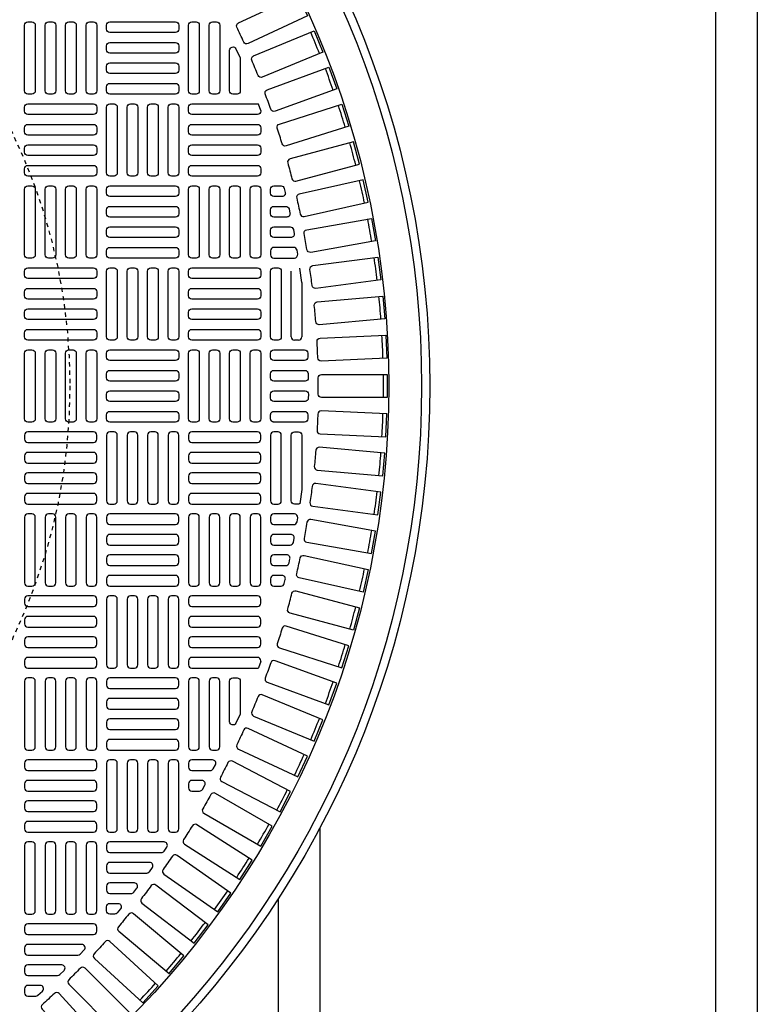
# Model space of a CAD drawing. Extents: x -169 to 2224, y 0 to 2796.
# Tile 469 of 530: x 1542 to 1560, y 1464 to 1488. Entities that reach past the tile are written whole.
import ezdxf

# ---------------------------------------------------------------- set-up
doc = ezdxf.new("R2010")
doc.units = 0
doc.header["$MEASUREMENT"] = 0
doc.linetypes.add('HIDDEN2', pattern=[0.28125, 0.1875, -0.09375])
doc.layers.get('DEFPOINTS').update_dxf_attribs({"linetype": 'CONTINUOUS'})
for name, color, linetype in [('TANK-MANHOLE-COVER-40', 2, 'CONTINUOUS'), ('TANK-MANHOLE-COVER-HATCH-40', 252, 'CONTINUOUS'), ('TANK-UST-RIB', 7, 'CONTINUOUS')]:
    doc.layers.add(name, color=color, linetype=linetype)

msp = doc.modelspace()

# ---------------------------------------------------------------- linework, layer by layer
at = {"layer": 'DEFPOINTS', "color": 8, "linetype": 'HIDDEN2', "ltscale": 0.125}
msp.add_circle((1529.52157, 1479.01916), 14, dxfattribs=at)
msp.add_circle((1529.52157, 1479.01916), 14, dxfattribs=at)
at = {"layer": 'TANK-MANHOLE-COVER-40', "color": 4, "linetype": 'Continuous'}
msp.add_circle((1529.52234, 1479.01916), 22.63902, dxfattribs=at)
at = {"layer": 'TANK-MANHOLE-COVER-40', "color": 1, "linetype": 'Continuous'}
msp.add_circle((1529.52234, 1479.01916), 22.44094, dxfattribs=at)
at = {"layer": 'TANK-MANHOLE-COVER-40', "color": 2, "linetype": 'Continuous'}
msp.add_circle((1529.52234, 1479.01916), 21.65354, dxfattribs=at)
at = {"layer": 'TANK-MANHOLE-COVER-HATCH-40', "linetype": 'Continuous'}
for p, q in [((1548.10502, 1485.63251), (1548.04916, 1485.78741)), ((1549.08927, 1481.50665), (1549.04302, 1481.84679)), ((1548.10502, 1472.40581), (1548.04916, 1472.2509))]:
    msp.add_line(p, q, dxfattribs=at)
for points in [[(1547.69481, 1487.27677, 0.00491171), (1547.52907, 1487.63219, -0.41709369), (1547.56683, 1487.73752), (1548.99496, 1488.40347), (1549.2279, 1487.90393), (1547.79977, 1487.23798, -0.41709369), (1547.69481, 1487.27677)], [(1548.0377, 1486.47624, 0.00491171), (1547.88763, 1486.83854, -0.41709369), (1547.92994, 1486.94214), (1549.38577, 1487.54516), (1549.59669, 1487.03593), (1548.14087, 1486.43291, -0.41709369), (1548.0377, 1486.47624)], [(1547.61289, 1486.87946), (1547.61289, 1486.10577), (1547.61289, 1486.10577, -0.41421356), (1547.53415, 1486.02703), (1547.43572, 1486.02703), (1547.43572, 1486.02703, -0.41421356), (1547.35698, 1486.10577), (1547.35698, 1487.07957, -0.80700564), (1547.50744, 1487.11208), (1547.60587, 1486.89495, -0.10680341), (1547.61289, 1486.86244)], [(1548.34535, 1485.66152, 0.00491171), (1548.21123, 1486.03002, -0.41709369), (1548.25802, 1486.13167), (1549.73876, 1486.67061), (1549.92727, 1486.15267), (1548.44654, 1485.61373, -0.41709369), (1548.34535, 1485.66152)], [(1548.10502, 1485.63251), (1548.10502, 1485.61365, -0.41421356), (1548.02628, 1485.53491), (1546.45147, 1485.53491, -0.41421356), (1546.37273, 1485.61365), (1546.37273, 1485.71207, -0.41421356), (1546.45147, 1485.79081), (1548.02628, 1485.79081, -0.07385003), (1548.04916, 1485.78741, -0.07385003)], [(1548.61717, 1484.83414, 0.00491171), (1548.49925, 1485.20815, -0.41709369), (1548.55043, 1485.30766), (1550.05327, 1485.7815), (1550.21901, 1485.25583), (1548.71617, 1484.78199, -0.41709369), (1548.61717, 1484.83414)], [(1548.85264, 1483.99571, 0.41709369), (1548.94928, 1483.93928), (1550.47135, 1484.34712), (1550.3287, 1484.87952), (1548.80662, 1484.47168, 0.41709369), (1548.75115, 1484.3745, -0.00491171), (1548.85264, 1483.99571)], [(1549.05132, 1483.14779, 0.41709369), (1549.1454, 1483.08721), (1550.68382, 1483.42826), (1550.56452, 1483.96638), (1549.0261, 1483.62532, 0.41709369), (1548.96644, 1483.53065, -0.00491171), (1549.05132, 1483.14779)], [(1549.21282, 1482.29202, 0.00491171), (1549.14472, 1482.67822, -0.41709369), (1549.20846, 1482.7702), (1550.76029, 1483.04382), (1550.856, 1482.50102), (1549.30417, 1482.22739, -0.41709369), (1549.21282, 1482.29202)], [(1549.33684, 1481.43002, 0.00491171), (1549.28565, 1481.81882, -0.41709369), (1549.35334, 1481.90793), (1550.91563, 1482.11361), (1550.98757, 1481.56714), (1549.42528, 1481.36146, -0.41709369), (1549.33684, 1481.43002)], [(1549.42314, 1480.56343, 0.00491171), (1549.38896, 1480.95409, -0.41709369), (1549.46047, 1481.04016), (1551.03024, 1481.1775), (1551.07828, 1480.62842), (1549.50851, 1480.49108, -0.41709369), (1549.42314, 1480.56343)], [(1549.48201, 1479.21524, -0.41709369), (1549.56074, 1479.29475), (1551.13651, 1479.29475), (1551.13651, 1478.74357), (1549.56074, 1478.74357, -0.41709369), (1549.48201, 1478.82308, 0.00491171), (1549.48201, 1479.21524)], [(1549.42314, 1477.47489, -0.00491171), (1549.38896, 1477.08423, 0.41709369), (1549.46047, 1476.99816), (1551.03024, 1476.86082), (1551.07828, 1477.4099), (1549.50851, 1477.54724, 0.41709369), (1549.42314, 1477.47489)], [(1549.33684, 1476.6083, -0.00491171), (1549.28565, 1476.2195, 0.41709369), (1549.35334, 1476.13039), (1550.91563, 1475.92471), (1550.98757, 1476.47118), (1549.42528, 1476.67686, 0.41709369), (1549.33684, 1476.6083)], [(1549.21282, 1475.7463, -0.00491171), (1549.14472, 1475.3601, 0.41709369), (1549.20846, 1475.26812), (1550.76029, 1474.99449), (1550.856, 1475.5373), (1549.30417, 1475.81093, 0.41709369), (1549.21282, 1475.7463)], [(1549.05132, 1474.89053, -0.41709369), (1549.1454, 1474.95111), (1550.68382, 1474.61005), (1550.56452, 1474.07194), (1549.0261, 1474.413, -0.41709369), (1548.96644, 1474.50767, 0.00491171), (1549.05132, 1474.89053)], [(1548.85264, 1474.04261, -0.41709369), (1548.94928, 1474.09904), (1550.47135, 1473.6912), (1550.3287, 1473.1588), (1548.80662, 1473.56664, -0.41709369), (1548.75115, 1473.66382, 0.00491171), (1548.85264, 1474.04261)], [(1548.61717, 1473.20417, -0.00491171), (1548.49925, 1472.83017, 0.41709369), (1548.55043, 1472.73066), (1550.05327, 1472.25682), (1550.21901, 1472.78249), (1548.71617, 1473.25633, 0.41709369), (1548.61717, 1473.20417)], [(1548.34535, 1472.3768, -0.00491171), (1548.21123, 1472.0083, 0.41709369), (1548.25802, 1471.90665), (1549.73876, 1471.36771), (1549.92727, 1471.88565), (1548.44654, 1472.42459, 0.41709369), (1548.34535, 1472.3768)], [(1547.61289, 1471.17587, -0.10680341), (1547.60587, 1471.14337), (1547.50744, 1470.92624, -0.80700564), (1547.35698, 1470.95875), (1547.35698, 1471.93255, -0.41421356), (1547.43572, 1472.01129), (1547.43572, 1472.01129), (1547.53415, 1472.01129, -0.41421356), (1547.61289, 1471.93255), (1547.61289, 1471.93255), (1547.61289, 1471.15886)], [(1548.0377, 1471.56208, -0.00491171), (1547.88763, 1471.19977, 0.41709369), (1547.92994, 1471.09618), (1549.38577, 1470.49316), (1549.59669, 1471.00239), (1548.14087, 1471.60541, 0.41709369), (1548.0377, 1471.56208)], [(1547.69481, 1470.76155, -0.00491171), (1547.52907, 1470.40613, 0.41709369), (1547.56683, 1470.30079), (1548.99496, 1469.63485), (1549.2279, 1470.13438), (1547.79977, 1470.80033, 0.41709369), (1547.69481, 1470.76155)], [(1547.31732, 1469.97673, -0.00491171), (1547.13624, 1469.62889, 0.41709369), (1547.16937, 1469.522), (1548.56709, 1468.79439), (1548.8216, 1469.2833), (1547.42387, 1470.01091, 0.41709369), (1547.31732, 1469.97673)], [(1546.90596, 1469.20913, -0.00491171), (1546.70988, 1468.86952, 0.41709369), (1546.73831, 1468.76129), (1548.10297, 1467.9734), (1548.37856, 1468.45074), (1547.0139, 1469.23863, 0.41709369), (1546.90596, 1469.20913)], [(1546.4615, 1468.46021, -0.00491171), (1546.2508, 1468.12947, 0.41709369), (1546.27448, 1468.0201), (1547.60347, 1467.17344), (1547.89962, 1467.6383), (1546.57063, 1468.48496, 0.41709369), (1546.4615, 1468.46021)], [(1545.98481, 1467.73138, -0.00491171), (1545.75988, 1467.41015, 0.41709369), (1545.77876, 1467.29985), (1547.06956, 1466.39603), (1547.3857, 1466.84753), (1546.09491, 1467.75135, 0.41709369), (1545.98481, 1467.73138)], [(1544.93837, 1466.33954, -0.00491171), (1544.68629, 1466.03913, 0.41709369), (1544.6955, 1465.92761), (1545.90261, 1464.91472), (1546.2569, 1465.33695), (1545.04979, 1466.34984, 0.41709369), (1544.93837, 1466.33954)], [(1543.7746, 1465.04419, -0.00491171), (1543.49731, 1464.7669, 0.41709369), (1543.49676, 1464.655), (1544.61099, 1463.54076), (1545.00074, 1463.9305), (1543.8865, 1465.04474, 0.41709369), (1543.7746, 1465.04419)]]:
    msp.add_lwpolyline(points, format="xyb", dxfattribs=at)
at = {"layer": 'TANK-MANHOLE-COVER-HATCH-40', "linetype": 'Continuous', "flags": 128}
for points in [[(1542.51446, 1486.02703, -0.41421356), (1542.43572, 1486.10577), (1542.43572, 1487.68058, -0.41421356), (1542.51446, 1487.75932), (1542.61289, 1487.75932, -0.41421356), (1542.69163, 1487.68058), (1542.69163, 1486.10577, -0.41421356), (1542.61289, 1486.02703)], [(1543.00659, 1486.02703, -0.41421356), (1542.92785, 1486.10577), (1542.92785, 1487.68058, -0.41421356), (1543.00659, 1487.75932), (1543.10502, 1487.75932, -0.41421356), (1543.18376, 1487.68058), (1543.18376, 1486.10577, -0.41421356), (1543.10502, 1486.02703)], [(1543.49872, 1486.02703, -0.41421356), (1543.41998, 1486.10577), (1543.41998, 1487.68058, -0.41421356), (1543.49872, 1487.75932), (1543.59714, 1487.75932, -0.41421356), (1543.67588, 1487.68058), (1543.67588, 1486.10577, -0.41421356), (1543.59714, 1486.02703)], [(1543.99084, 1486.02703, -0.41421356), (1543.9121, 1486.10577), (1543.9121, 1487.68058, -0.41421356), (1543.99084, 1487.75932), (1544.08927, 1487.75932, -0.41421356), (1544.16801, 1487.68058), (1544.16801, 1486.10577, -0.41421356), (1544.08927, 1486.02703)], [(1544.40423, 1487.68058, -0.41421356), (1544.48297, 1487.75932), (1546.05777, 1487.75932, -0.41421356), (1546.13651, 1487.68058), (1546.13651, 1487.58215, -0.41421356), (1546.05777, 1487.50341), (1544.48297, 1487.50341, -0.41421356), (1544.40423, 1487.58215)], [(1544.40423, 1487.18845, -0.41421356), (1544.48297, 1487.26719), (1546.05777, 1487.26719, -0.41421356), (1546.13651, 1487.18845), (1546.13651, 1487.09003, -0.41421356), (1546.05777, 1487.01129), (1544.48297, 1487.01129, -0.41421356), (1544.40423, 1487.09003)], [(1544.40423, 1486.69632, -0.41421356), (1544.48297, 1486.77506), (1546.05777, 1486.77506, -0.41421356), (1546.13651, 1486.69632), (1546.13651, 1486.5979, -0.41421356), (1546.05777, 1486.51916), (1544.48297, 1486.51916, -0.41421356), (1544.40423, 1486.5979)], [(1544.40423, 1486.2042, -0.41421356), (1544.48297, 1486.28294), (1546.05777, 1486.28294, -0.41421356), (1546.13651, 1486.2042), (1546.13651, 1486.10577, -0.41421356), (1546.05777, 1486.02703), (1544.48297, 1486.02703, -0.41421356), (1544.40423, 1486.10577)], [(1544.16801, 1485.61365, -0.41421356), (1544.08927, 1485.53491), (1542.51446, 1485.53491, -0.41421356), (1542.43572, 1485.61365), (1542.43572, 1485.71207, -0.41421356), (1542.51446, 1485.79081), (1544.08927, 1485.79081, -0.41421356), (1544.16801, 1485.71207)], [(1544.48297, 1484.05853, -0.41421356), (1544.40423, 1484.13727), (1544.40423, 1485.71207, -0.41421356), (1544.48297, 1485.79081), (1544.58139, 1485.79081, -0.41421356), (1544.66013, 1485.71207), (1544.66013, 1484.13727, -0.41421356), (1544.58139, 1484.05853)], [(1544.97509, 1484.05853, -0.41421356), (1544.89635, 1484.13727), (1544.89635, 1485.71207, -0.41421356), (1544.97509, 1485.79081), (1545.07352, 1485.79081, -0.41421356), (1545.15226, 1485.71207), (1545.15226, 1484.13727, -0.41421356), (1545.07352, 1484.05853)], [(1545.46722, 1484.05853, -0.41421356), (1545.38848, 1484.13727), (1545.38848, 1485.71207, -0.41421356), (1545.46722, 1485.79081), (1545.56565, 1485.79081, -0.41421356), (1545.64439, 1485.71207), (1545.64439, 1484.13727, -0.41421356), (1545.56565, 1484.05853)], [(1545.95935, 1484.05853, -0.41421356), (1545.88061, 1484.13727), (1545.88061, 1485.71207, -0.41421356), (1545.95935, 1485.79081), (1546.05777, 1485.79081, -0.41421356), (1546.13651, 1485.71207), (1546.13651, 1484.13727, -0.41421356), (1546.05777, 1484.05853)], [(1544.16801, 1485.12152, -0.41421356), (1544.08927, 1485.04278), (1542.51446, 1485.04278, -0.41421356), (1542.43572, 1485.12152), (1542.43572, 1485.21995, -0.41421356), (1542.51446, 1485.29869), (1544.08927, 1485.29869, -0.41421356), (1544.16801, 1485.21995)], [(1544.16801, 1484.6294, -0.41421356), (1544.08927, 1484.55066), (1542.51446, 1484.55066, -0.41421356), (1542.43572, 1484.6294), (1542.43572, 1484.72782, -0.41421356), (1542.51446, 1484.80656), (1544.08927, 1484.80656, -0.41421356), (1544.16801, 1484.72782)], [(1544.16801, 1484.13727, -0.41421356), (1544.08927, 1484.05853), (1542.51446, 1484.05853, -0.41421356), (1542.43572, 1484.13727), (1542.43572, 1484.23569, -0.41421356), (1542.51446, 1484.31443), (1544.08927, 1484.31443, -0.41421356), (1544.16801, 1484.23569)], [(1542.51446, 1482.09003, -0.41421356), (1542.43572, 1482.16877), (1542.43572, 1483.74357, -0.41421356), (1542.51446, 1483.82231), (1542.61289, 1483.82231, -0.41421356), (1542.69163, 1483.74357), (1542.69163, 1482.16877, -0.41421356), (1542.61289, 1482.09003)], [(1543.00659, 1482.09003, -0.41421356), (1542.92785, 1482.16877), (1542.92785, 1483.74357, -0.41421356), (1543.00659, 1483.82231), (1543.10502, 1483.82231, -0.41421356), (1543.18376, 1483.74357), (1543.18376, 1482.16877, -0.41421356), (1543.10502, 1482.09003)], [(1543.49872, 1482.09003, -0.41421356), (1543.41998, 1482.16877), (1543.41998, 1483.74357, -0.41421356), (1543.49872, 1483.82231), (1543.59714, 1483.82231, -0.41421356), (1543.67588, 1483.74357), (1543.67588, 1482.16877, -0.41421356), (1543.59714, 1482.09003)], [(1543.99084, 1482.09003, -0.41421356), (1543.9121, 1482.16877), (1543.9121, 1483.74357, -0.41421356), (1543.99084, 1483.82231), (1544.08927, 1483.82231, -0.41421356), (1544.16801, 1483.74357), (1544.16801, 1482.16877, -0.41421356), (1544.08927, 1482.09003)], [(1544.40423, 1483.74357, -0.41421356), (1544.48297, 1483.82231), (1546.05777, 1483.82231, -0.41421356), (1546.13651, 1483.74357), (1546.13651, 1483.64514, -0.41421356), (1546.05777, 1483.5664), (1544.48297, 1483.5664, -0.41421356), (1544.40423, 1483.64514)], [(1546.45147, 1482.09003, -0.41421356), (1546.37273, 1482.16877), (1546.37273, 1483.74357, -0.41421356), (1546.45147, 1483.82231), (1546.5499, 1483.82231, -0.41421356), (1546.62864, 1483.74357), (1546.62864, 1482.16877, -0.41421356), (1546.5499, 1482.09003)], [(1546.9436, 1482.09003, -0.41421356), (1546.86486, 1482.16877), (1546.86486, 1483.74357, -0.41421356), (1546.9436, 1483.82231), (1547.04202, 1483.82231, -0.41421356), (1547.12076, 1483.74357), (1547.12076, 1482.16877, -0.41421356), (1547.04202, 1482.09003)], [(1547.43572, 1482.09003, -0.41421356), (1547.35698, 1482.16877), (1547.35698, 1483.74357, -0.41421356), (1547.43572, 1483.82231), (1547.53415, 1483.82231, -0.41421356), (1547.61289, 1483.74357), (1547.61289, 1482.16877, -0.41421356), (1547.53415, 1482.09003)], [(1547.92785, 1482.09003, -0.41421356), (1547.84911, 1482.16877), (1547.84911, 1483.74357, -0.41421356), (1547.92785, 1483.82231), (1548.02628, 1483.82231, -0.41421356), (1548.10502, 1483.74357), (1548.10502, 1482.16877, -0.41421356), (1548.02628, 1482.09003)], [(1544.40423, 1483.25144, -0.41421356), (1544.48297, 1483.33018), (1546.05777, 1483.33018, -0.41421356), (1546.13651, 1483.25144), (1546.13651, 1483.15302, -0.41421356), (1546.05777, 1483.07428), (1544.48297, 1483.07428, -0.41421356), (1544.40423, 1483.15302)], [(1544.40423, 1482.75932, -0.41421356), (1544.48297, 1482.83806), (1546.05777, 1482.83806, -0.41421356), (1546.13651, 1482.75932), (1546.13651, 1482.66089, -0.41421356), (1546.05777, 1482.58215), (1544.48297, 1482.58215, -0.41421356), (1544.40423, 1482.66089)], [(1544.40423, 1482.26719, -0.41421356), (1544.48297, 1482.34593), (1546.05777, 1482.34593, -0.41421356), (1546.13651, 1482.26719), (1546.13651, 1482.16877, -0.41421356), (1546.05777, 1482.09003), (1544.48297, 1482.09003, -0.41421356), (1544.40423, 1482.16877)], [(1544.16801, 1481.67664, -0.41421356), (1544.08927, 1481.5979), (1542.51446, 1481.5979, -0.41421356), (1542.43572, 1481.67664), (1542.43572, 1481.77506, -0.41421356), (1542.51446, 1481.85381), (1544.08927, 1481.85381, -0.41421356), (1544.16801, 1481.77506)], [(1544.48297, 1480.12152, -0.41421356), (1544.40423, 1480.20026), (1544.40423, 1481.77506, -0.41421356), (1544.48297, 1481.85381), (1544.58139, 1481.85381, -0.41421356), (1544.66013, 1481.77506), (1544.66013, 1480.20026, -0.41421356), (1544.58139, 1480.12152)], [(1544.97509, 1480.12152, -0.41421356), (1544.89635, 1480.20026), (1544.89635, 1481.77506, -0.41421356), (1544.97509, 1481.85381), (1545.07352, 1481.85381, -0.41421356), (1545.15226, 1481.77506), (1545.15226, 1480.20026, -0.41421356), (1545.07352, 1480.12152)], [(1545.46722, 1480.12152, -0.41421356), (1545.38848, 1480.20026), (1545.38848, 1481.77506, -0.41421356), (1545.46722, 1481.85381), (1545.56565, 1481.85381, -0.41421356), (1545.64439, 1481.77506), (1545.64439, 1480.20026, -0.41421356), (1545.56565, 1480.12152)], [(1545.95935, 1480.12152, -0.41421356), (1545.88061, 1480.20026), (1545.88061, 1481.77506, -0.41421356), (1545.95935, 1481.85381), (1546.05777, 1481.85381, -0.41421356), (1546.13651, 1481.77506), (1546.13651, 1480.20026, -0.41421356), (1546.05777, 1480.12152)], [(1548.10502, 1481.67664, -0.41421356), (1548.02628, 1481.5979), (1546.45147, 1481.5979, -0.41421356), (1546.37273, 1481.67664), (1546.37273, 1481.77506, -0.41421356), (1546.45147, 1481.85381), (1548.02628, 1481.85381, -0.41421356), (1548.10502, 1481.77506)], [(1544.16801, 1481.18451, -0.41421356), (1544.08927, 1481.10577), (1542.51446, 1481.10577, -0.41421356), (1542.43572, 1481.18451), (1542.43572, 1481.28294, -0.41421356), (1542.51446, 1481.36168), (1544.08927, 1481.36168, -0.41421356), (1544.16801, 1481.28294)], [(1548.10502, 1481.18451, -0.41421356), (1548.02628, 1481.10577), (1546.45147, 1481.10577, -0.41421356), (1546.37273, 1481.18451), (1546.37273, 1481.28294, -0.41421356), (1546.45147, 1481.36168), (1548.02628, 1481.36168, -0.41421356), (1548.10502, 1481.28294)], [(1544.16801, 1480.69239, -0.41421356), (1544.08927, 1480.61365), (1542.51446, 1480.61365, -0.41421356), (1542.43572, 1480.69239), (1542.43572, 1480.79081, -0.41421356), (1542.51446, 1480.86955), (1544.08927, 1480.86955, -0.41421356), (1544.16801, 1480.79081)], [(1548.10502, 1480.69239, -0.41421356), (1548.02628, 1480.61365), (1546.45147, 1480.61365, -0.41421356), (1546.37273, 1480.69239), (1546.37273, 1480.79081, -0.41421356), (1546.45147, 1480.86955), (1548.02628, 1480.86955, -0.41421356), (1548.10502, 1480.79081)], [(1544.16801, 1480.20026, -0.41421356), (1544.08927, 1480.12152), (1542.51446, 1480.12152, -0.41421356), (1542.43572, 1480.20026), (1542.43572, 1480.29869, -0.41421356), (1542.51446, 1480.37743), (1544.08927, 1480.37743, -0.41421356), (1544.16801, 1480.29869)], [(1548.10502, 1480.20026, -0.41421356), (1548.02628, 1480.12152), (1546.45147, 1480.12152, -0.41421356), (1546.37273, 1480.20026), (1546.37273, 1480.29869, -0.41421356), (1546.45147, 1480.37743), (1548.02628, 1480.37743, -0.41421356), (1548.10502, 1480.29869)], [(1542.51446, 1478.15302, -0.41421356), (1542.43572, 1478.23176), (1542.43572, 1479.80656, -0.41421356), (1542.51446, 1479.8853), (1542.61289, 1479.8853, -0.41421356), (1542.69163, 1479.80656), (1542.69163, 1478.23176, -0.41421356), (1542.61289, 1478.15302)], [(1543.00659, 1478.15302, -0.41421356), (1542.92785, 1478.23176), (1542.92785, 1479.80656, -0.41421356), (1543.00659, 1479.8853), (1543.10502, 1479.8853, -0.41421356), (1543.18376, 1479.80656), (1543.18376, 1478.23176, -0.41421356), (1543.10502, 1478.15302)], [(1543.49872, 1478.15302, -0.41421356), (1543.41998, 1478.23176), (1543.41998, 1479.80656, -0.41421356), (1543.49872, 1479.8853), (1543.59714, 1479.8853, -0.41421356), (1543.67588, 1479.80656), (1543.67588, 1478.23176, -0.41421356), (1543.59714, 1478.15302)], [(1543.99084, 1478.15302, -0.41421356), (1543.9121, 1478.23176), (1543.9121, 1479.80656, -0.41421356), (1543.99084, 1479.8853), (1544.08927, 1479.8853, -0.41421356), (1544.16801, 1479.80656), (1544.16801, 1478.23176, -0.41421356), (1544.08927, 1478.15302)], [(1544.40423, 1479.80656, -0.41421356), (1544.48297, 1479.8853), (1546.05777, 1479.8853, -0.41421356), (1546.13651, 1479.80656), (1546.13651, 1479.70814, -0.41421356), (1546.05777, 1479.6294), (1544.48297, 1479.6294, -0.41421356), (1544.40423, 1479.70814)], [(1546.45147, 1478.15302, -0.41421356), (1546.37273, 1478.23176), (1546.37273, 1479.80656, -0.41421356), (1546.45147, 1479.8853), (1546.5499, 1479.8853, -0.41421356), (1546.62864, 1479.80656), (1546.62864, 1478.23176, -0.41421356), (1546.5499, 1478.15302)], [(1546.9436, 1478.15302, -0.41421356), (1546.86486, 1478.23176), (1546.86486, 1479.80656, -0.41421356), (1546.9436, 1479.8853), (1547.04202, 1479.8853, -0.41421356), (1547.12076, 1479.80656), (1547.12076, 1478.23176, -0.41421356), (1547.04202, 1478.15302)], [(1547.43572, 1478.15302, -0.41421356), (1547.35698, 1478.23176), (1547.35698, 1479.80656, -0.41421356), (1547.43572, 1479.8853), (1547.53415, 1479.8853, -0.41421356), (1547.61289, 1479.80656), (1547.61289, 1478.23176, -0.41421356), (1547.53415, 1478.15302)], [(1547.92785, 1478.15302, -0.41421356), (1547.84911, 1478.23176), (1547.84911, 1479.80656, -0.41421356), (1547.92785, 1479.8853), (1548.02628, 1479.8853, -0.41421356), (1548.10502, 1479.80656), (1548.10502, 1478.23176, -0.41421356), (1548.02628, 1478.15302)], [(1544.40423, 1479.31443, -0.41421356), (1544.48297, 1479.39318), (1546.05777, 1479.39318, -0.41421356), (1546.13651, 1479.31443), (1546.13651, 1479.21601, -0.41421356), (1546.05777, 1479.13727), (1544.48297, 1479.13727, -0.41421356), (1544.40423, 1479.21601)], [(1544.40423, 1478.82231, -0.41421356), (1544.48297, 1478.90105), (1546.05777, 1478.90105, -0.41421356), (1546.13651, 1478.82231), (1546.13651, 1478.72388, -0.41421356), (1546.05777, 1478.64514), (1544.48297, 1478.64514, -0.41421356), (1544.40423, 1478.72388)], [(1544.40423, 1478.33018, -0.41421356), (1544.48297, 1478.40892), (1546.05777, 1478.40892, -0.41421356), (1546.13651, 1478.33018), (1546.13651, 1478.23176, -0.41421356), (1546.05777, 1478.15302), (1544.48297, 1478.15302, -0.41421356), (1544.40423, 1478.23176)], [(1544.16801, 1477.83806, 0.41421356), (1544.08927, 1477.9168), (1542.51446, 1477.9168, 0.41421356), (1542.43572, 1477.83806), (1542.43572, 1477.73963, 0.41421356), (1542.51446, 1477.66089), (1544.08927, 1477.66089, 0.41421356), (1544.16801, 1477.73963)], [(1544.48297, 1477.9168, 0.41421356), (1544.40423, 1477.83806), (1544.40423, 1476.26325, 0.41421356), (1544.48297, 1476.18451), (1544.58139, 1476.18451, 0.41421356), (1544.66013, 1476.26325), (1544.66013, 1477.83806, 0.41421356), (1544.58139, 1477.9168)], [(1544.97509, 1477.9168, 0.41421356), (1544.89635, 1477.83806), (1544.89635, 1476.26325, 0.41421356), (1544.97509, 1476.18451), (1545.07352, 1476.18451, 0.41421356), (1545.15226, 1476.26325), (1545.15226, 1477.83806, 0.41421356), (1545.07352, 1477.9168)], [(1545.46722, 1477.9168, 0.41421356), (1545.38848, 1477.83806), (1545.38848, 1476.26325, 0.41421356), (1545.46722, 1476.18451), (1545.56565, 1476.18451, 0.41421356), (1545.64439, 1476.26325), (1545.64439, 1477.83806, 0.41421356), (1545.56565, 1477.9168)], [(1545.95935, 1477.9168, 0.41421356), (1545.88061, 1477.83806), (1545.88061, 1476.26325, 0.41421356), (1545.95935, 1476.18451), (1546.05777, 1476.18451, 0.41421356), (1546.13651, 1476.26325), (1546.13651, 1477.83806, 0.41421356), (1546.05777, 1477.9168)], [(1548.10502, 1477.83806, 0.41421356), (1548.02628, 1477.9168), (1546.45147, 1477.9168, 0.41421356), (1546.37273, 1477.83806), (1546.37273, 1477.73963, 0.41421356), (1546.45147, 1477.66089), (1548.02628, 1477.66089, 0.41421356), (1548.10502, 1477.73963)], [(1544.16801, 1477.34593, 0.41421356), (1544.08927, 1477.42467), (1542.51446, 1477.42467, 0.41421356), (1542.43572, 1477.34593), (1542.43572, 1477.24751, 0.41421356), (1542.51446, 1477.16877), (1544.08927, 1477.16877, 0.41421356), (1544.16801, 1477.24751)], [(1548.10502, 1477.34593, 0.41421356), (1548.02628, 1477.42467), (1546.45147, 1477.42467, 0.41421356), (1546.37273, 1477.34593), (1546.37273, 1477.24751, 0.41421356), (1546.45147, 1477.16877), (1548.02628, 1477.16877, 0.41421356), (1548.10502, 1477.24751)], [(1544.16801, 1476.85381, 0.41421356), (1544.08927, 1476.93255), (1542.51446, 1476.93255, 0.41421356), (1542.43572, 1476.85381), (1542.43572, 1476.75538, 0.41421356), (1542.51446, 1476.67664), (1544.08927, 1476.67664, 0.41421356), (1544.16801, 1476.75538)], [(1548.10502, 1476.85381, 0.41421356), (1548.02628, 1476.93255), (1546.45147, 1476.93255, 0.41421356), (1546.37273, 1476.85381), (1546.37273, 1476.75538, 0.41421356), (1546.45147, 1476.67664), (1548.02628, 1476.67664, 0.41421356), (1548.10502, 1476.75538)], [(1544.16801, 1476.36168, 0.41421356), (1544.08927, 1476.44042), (1542.51446, 1476.44042, 0.41421356), (1542.43572, 1476.36168), (1542.43572, 1476.26325, 0.41421356), (1542.51446, 1476.18451), (1544.08927, 1476.18451, 0.41421356), (1544.16801, 1476.26325)], [(1548.10502, 1476.36168, 0.41421356), (1548.02628, 1476.44042), (1546.45147, 1476.44042, 0.41421356), (1546.37273, 1476.36168), (1546.37273, 1476.26325, 0.41421356), (1546.45147, 1476.18451), (1548.02628, 1476.18451, 0.41421356), (1548.10502, 1476.26325)], [(1542.51446, 1475.94829, 0.41421356), (1542.43572, 1475.86955), (1542.43572, 1474.29475, 0.41421356), (1542.51446, 1474.21601), (1542.61289, 1474.21601, 0.41421356), (1542.69163, 1474.29475), (1542.69163, 1475.86955, 0.41421356), (1542.61289, 1475.94829)], [(1543.00659, 1475.94829, 0.41421356), (1542.92785, 1475.86955), (1542.92785, 1474.29475, 0.41421356), (1543.00659, 1474.21601), (1543.10502, 1474.21601, 0.41421356), (1543.18376, 1474.29475), (1543.18376, 1475.86955, 0.41421356), (1543.10502, 1475.94829)], [(1543.49872, 1475.94829, 0.41421356), (1543.41998, 1475.86955), (1543.41998, 1474.29475, 0.41421356), (1543.49872, 1474.21601), (1543.59714, 1474.21601, 0.41421356), (1543.67588, 1474.29475), (1543.67588, 1475.86955, 0.41421356), (1543.59714, 1475.94829)], [(1543.99084, 1475.94829, 0.41421356), (1543.9121, 1475.86955), (1543.9121, 1474.29475, 0.41421356), (1543.99084, 1474.21601), (1544.08927, 1474.21601, 0.41421356), (1544.16801, 1474.29475), (1544.16801, 1475.86955, 0.41421356), (1544.08927, 1475.94829)], [(1544.40423, 1475.77113, 0.41421356), (1544.48297, 1475.69239), (1546.05777, 1475.69239, 0.41421356), (1546.13651, 1475.77113), (1546.13651, 1475.86955, 0.41421356), (1546.05777, 1475.94829), (1544.48297, 1475.94829, 0.41421356), (1544.40423, 1475.86955)], [(1546.45147, 1475.94829, 0.41421356), (1546.37273, 1475.86955), (1546.37273, 1474.29475, 0.41421356), (1546.45147, 1474.21601), (1546.5499, 1474.21601, 0.41421356), (1546.62864, 1474.29475), (1546.62864, 1475.86955, 0.41421356), (1546.5499, 1475.94829)], [(1546.9436, 1475.94829, 0.41421356), (1546.86486, 1475.86955), (1546.86486, 1474.29475, 0.41421356), (1546.9436, 1474.21601), (1547.04202, 1474.21601, 0.41421356), (1547.12076, 1474.29475), (1547.12076, 1475.86955, 0.41421356), (1547.04202, 1475.94829)], [(1547.43572, 1475.94829, 0.41421356), (1547.35698, 1475.86955), (1547.35698, 1474.29475, 0.41421356), (1547.43572, 1474.21601), (1547.53415, 1474.21601, 0.41421356), (1547.61289, 1474.29475), (1547.61289, 1475.86955, 0.41421356), (1547.53415, 1475.94829)], [(1547.92785, 1475.94829, 0.41421356), (1547.84911, 1475.86955), (1547.84911, 1474.29475, 0.41421356), (1547.92785, 1474.21601), (1548.02628, 1474.21601, 0.41421356), (1548.10502, 1474.29475), (1548.10502, 1475.86955, 0.41421356), (1548.02628, 1475.94829)], [(1544.40423, 1475.279, 0.41421356), (1544.48297, 1475.20026), (1546.05777, 1475.20026, 0.41421356), (1546.13651, 1475.279), (1546.13651, 1475.37743, 0.41421356), (1546.05777, 1475.45617), (1544.48297, 1475.45617, 0.41421356), (1544.40423, 1475.37743)], [(1544.40423, 1474.78688, 0.41421356), (1544.48297, 1474.70814), (1546.05777, 1474.70814, 0.41421356), (1546.13651, 1474.78688), (1546.13651, 1474.8853, 0.41421356), (1546.05777, 1474.96404), (1544.48297, 1474.96404, 0.41421356), (1544.40423, 1474.8853)], [(1544.40423, 1474.29475, 0.41421356), (1544.48297, 1474.21601), (1546.05777, 1474.21601, 0.41421356), (1546.13651, 1474.29475), (1546.13651, 1474.39318, 0.41421356), (1546.05777, 1474.47192), (1544.48297, 1474.47192, 0.41421356), (1544.40423, 1474.39318)], [(1544.16801, 1473.90105, 0.41421356), (1544.08927, 1473.97979), (1542.51446, 1473.97979, 0.41421356), (1542.43572, 1473.90105), (1542.43572, 1473.80262, 0.41421356), (1542.51446, 1473.72388), (1544.08927, 1473.72388, 0.41421356), (1544.16801, 1473.80262)], [(1544.48297, 1473.97979, 0.41421356), (1544.40423, 1473.90105), (1544.40423, 1472.32625, 0.41421356), (1544.48297, 1472.24751), (1544.58139, 1472.24751, 0.41421356), (1544.66013, 1472.32625), (1544.66013, 1473.90105, 0.41421356), (1544.58139, 1473.97979)], [(1544.97509, 1473.97979, 0.41421356), (1544.89635, 1473.90105), (1544.89635, 1472.32625, 0.41421356), (1544.97509, 1472.24751), (1545.07352, 1472.24751, 0.41421356), (1545.15226, 1472.32625), (1545.15226, 1473.90105, 0.41421356), (1545.07352, 1473.97979)], [(1545.46722, 1473.97979, 0.41421356), (1545.38848, 1473.90105), (1545.38848, 1472.32625, 0.41421356), (1545.46722, 1472.24751), (1545.56565, 1472.24751, 0.41421356), (1545.64439, 1472.32625), (1545.64439, 1473.90105, 0.41421356), (1545.56565, 1473.97979)], [(1545.95935, 1473.97979, 0.41421356), (1545.88061, 1473.90105), (1545.88061, 1472.32625, 0.41421356), (1545.95935, 1472.24751), (1546.05777, 1472.24751, 0.41421356), (1546.13651, 1472.32625), (1546.13651, 1473.90105, 0.41421356), (1546.05777, 1473.97979)], [(1548.10502, 1473.90105, 0.41421356), (1548.02628, 1473.97979), (1546.45147, 1473.97979, 0.41421356), (1546.37273, 1473.90105), (1546.37273, 1473.80262, 0.41421356), (1546.45147, 1473.72388), (1548.02628, 1473.72388, 0.41421356), (1548.10502, 1473.80262)], [(1544.16801, 1473.40892, 0.41421356), (1544.08927, 1473.48766), (1542.51446, 1473.48766, 0.41421356), (1542.43572, 1473.40892), (1542.43572, 1473.3105, 0.41421356), (1542.51446, 1473.23176), (1544.08927, 1473.23176, 0.41421356), (1544.16801, 1473.3105)], [(1548.10502, 1473.40892, 0.41421356), (1548.02628, 1473.48766), (1546.45147, 1473.48766, 0.41421356), (1546.37273, 1473.40892), (1546.37273, 1473.3105, 0.41421356), (1546.45147, 1473.23176), (1548.02628, 1473.23176, 0.41421356), (1548.10502, 1473.3105)], [(1544.16801, 1472.9168, 0.41421356), (1544.08927, 1472.99554), (1542.51446, 1472.99554, 0.41421356), (1542.43572, 1472.9168), (1542.43572, 1472.81837, 0.41421356), (1542.51446, 1472.73963), (1544.08927, 1472.73963, 0.41421356), (1544.16801, 1472.81837)], [(1548.10502, 1472.9168, 0.41421356), (1548.02628, 1472.99554), (1546.45147, 1472.99554, 0.41421356), (1546.37273, 1472.9168), (1546.37273, 1472.81837, 0.41421356), (1546.45147, 1472.73963), (1548.02628, 1472.73963, 0.41421356), (1548.10502, 1472.81837)], [(1544.16801, 1472.42467, 0.41421356), (1544.08927, 1472.50341), (1542.51446, 1472.50341, 0.41421356), (1542.43572, 1472.42467), (1542.43572, 1472.32625, 0.41421356), (1542.51446, 1472.24751), (1544.08927, 1472.24751, 0.41421356), (1544.16801, 1472.32625)], [(1542.51446, 1472.01129, 0.41421356), (1542.43572, 1471.93255), (1542.43572, 1470.35774, 0.41421356), (1542.51446, 1470.279), (1542.61289, 1470.279, 0.41421356), (1542.69163, 1470.35774), (1542.69163, 1471.93255, 0.41421356), (1542.61289, 1472.01129)], [(1543.00659, 1472.01129, 0.41421356), (1542.92785, 1471.93255), (1542.92785, 1470.35774, 0.41421356), (1543.00659, 1470.279), (1543.10502, 1470.279, 0.41421356), (1543.18376, 1470.35774), (1543.18376, 1471.93255, 0.41421356), (1543.10502, 1472.01129)], [(1543.49872, 1472.01129, 0.41421356), (1543.41998, 1471.93255), (1543.41998, 1470.35774, 0.41421356), (1543.49872, 1470.279), (1543.59714, 1470.279, 0.41421356), (1543.67588, 1470.35774), (1543.67588, 1471.93255, 0.41421356), (1543.59714, 1472.01129)], [(1543.99084, 1472.01129, 0.41421356), (1543.9121, 1471.93255), (1543.9121, 1470.35774, 0.41421356), (1543.99084, 1470.279), (1544.08927, 1470.279, 0.41421356), (1544.16801, 1470.35774), (1544.16801, 1471.93255, 0.41421356), (1544.08927, 1472.01129)], [(1544.40423, 1471.83412, 0.41421356), (1544.48297, 1471.75538), (1546.05777, 1471.75538, 0.41421356), (1546.13651, 1471.83412), (1546.13651, 1471.93255, 0.41421356), (1546.05777, 1472.01129), (1544.48297, 1472.01129, 0.41421356), (1544.40423, 1471.93255)], [(1544.40423, 1471.34199, 0.41421356), (1544.48297, 1471.26325), (1546.05777, 1471.26325, 0.41421356), (1546.13651, 1471.34199), (1546.13651, 1471.44042, 0.41421356), (1546.05777, 1471.51916), (1544.48297, 1471.51916, 0.41421356), (1544.40423, 1471.44042)], [(1544.40423, 1470.84987, 0.41421356), (1544.48297, 1470.77113), (1546.05777, 1470.77113, 0.41421356), (1546.13651, 1470.84987), (1546.13651, 1470.94829, 0.41421356), (1546.05777, 1471.02703), (1544.48297, 1471.02703, 0.41421356), (1544.40423, 1470.94829)], [(1544.40423, 1470.35774, 0.41421356), (1544.48297, 1470.279), (1546.05777, 1470.279, 0.41421356), (1546.13651, 1470.35774), (1546.13651, 1470.45617, 0.41421356), (1546.05777, 1470.53491), (1544.48297, 1470.53491, 0.41421356), (1544.40423, 1470.45617)], [(1544.16801, 1469.96404, 0.41421356), (1544.08927, 1470.04278), (1542.51446, 1470.04278, 0.41421356), (1542.43572, 1469.96404), (1542.43572, 1469.86562, 0.41421356), (1542.51446, 1469.78688), (1544.08927, 1469.78688, 0.41421356), (1544.16801, 1469.86562)], [(1544.48297, 1470.04278, 0.41421356), (1544.40423, 1469.96404), (1544.40423, 1468.38924, 0.41421356), (1544.48297, 1468.3105), (1544.58139, 1468.3105, 0.41421356), (1544.66013, 1468.38924), (1544.66013, 1469.96404, 0.41421356), (1544.58139, 1470.04278)], [(1544.97509, 1470.04278, 0.41421356), (1544.89635, 1469.96404), (1544.89635, 1468.38924, 0.41421356), (1544.97509, 1468.3105), (1545.07352, 1468.3105, 0.41421356), (1545.15226, 1468.38924), (1545.15226, 1469.96404, 0.41421356), (1545.07352, 1470.04278)], [(1545.46722, 1470.04278, 0.41421356), (1545.38848, 1469.96404), (1545.38848, 1468.38924, 0.41421356), (1545.46722, 1468.3105), (1545.56565, 1468.3105, 0.41421356), (1545.64439, 1468.38924), (1545.64439, 1469.96404, 0.41421356), (1545.56565, 1470.04278)], [(1545.95935, 1470.04278, 0.41421356), (1545.88061, 1469.96404), (1545.88061, 1468.38924, 0.41421356), (1545.95935, 1468.3105), (1546.05777, 1468.3105, 0.41421356), (1546.13651, 1468.38924), (1546.13651, 1469.96404, 0.41421356), (1546.05777, 1470.04278)], [(1544.16801, 1469.47192, 0.41421356), (1544.08927, 1469.55066), (1542.51446, 1469.55066, 0.41421356), (1542.43572, 1469.47192), (1542.43572, 1469.37349, 0.41421356), (1542.51446, 1469.29475), (1544.08927, 1469.29475, 0.41421356), (1544.16801, 1469.37349)], [(1544.16801, 1468.97979, 0.41421356), (1544.08927, 1469.05853), (1542.51446, 1469.05853, 0.41421356), (1542.43572, 1468.97979), (1542.43572, 1468.88136, 0.41421356), (1542.51446, 1468.80262), (1544.08927, 1468.80262, 0.41421356), (1544.16801, 1468.88136)], [(1544.16801, 1468.48766, 0.41421356), (1544.08927, 1468.5664), (1542.51446, 1468.5664, 0.41421356), (1542.43572, 1468.48766), (1542.43572, 1468.38924, 0.41421356), (1542.51446, 1468.3105), (1544.08927, 1468.3105, 0.41421356), (1544.16801, 1468.38924)], [(1542.51446, 1468.07428, 0.41421356), (1542.43572, 1467.99554), (1542.43572, 1466.42073, 0.41421356), (1542.51446, 1466.34199), (1542.61289, 1466.34199, 0.41421356), (1542.69163, 1466.42073), (1542.69163, 1467.99554, 0.41421356), (1542.61289, 1468.07428)], [(1543.00659, 1468.07428, 0.41421356), (1542.92785, 1467.99554), (1542.92785, 1466.42073, 0.41421356), (1543.00659, 1466.34199), (1543.10502, 1466.34199, 0.41421356), (1543.18376, 1466.42073), (1543.18376, 1467.99554, 0.41421356), (1543.10502, 1468.07428)], [(1543.49872, 1468.07428, 0.41421356), (1543.41998, 1467.99554), (1543.41998, 1466.42073, 0.41421356), (1543.49872, 1466.34199), (1543.59714, 1466.34199, 0.41421356), (1543.67588, 1466.42073), (1543.67588, 1467.99554, 0.41421356), (1543.59714, 1468.07428)], [(1543.99084, 1468.07428, 0.41421356), (1543.9121, 1467.99554), (1543.9121, 1466.42073, 0.41421356), (1543.99084, 1466.34199), (1544.08927, 1466.34199, 0.41421356), (1544.16801, 1466.42073), (1544.16801, 1467.99554, 0.41421356), (1544.08927, 1468.07428)]]:
    msp.add_lwpolyline(points, format="xyb", close=True, dxfattribs=at)
at = {"layer": 'TANK-MANHOLE-COVER-HATCH-40', "linetype": 'Continuous'}
for points in [[(1546.45147, 1486.02703, -0.41421356), (1546.37273, 1486.10577), (1546.37273, 1487.68058, -0.41421356), (1546.45147, 1487.75932), (1546.5499, 1487.75932, -0.41421356), (1546.62864, 1487.68058), (1546.62864, 1486.10577, -0.41421356), (1546.5499, 1486.02703)], [(1546.9436, 1486.02703, -0.41421356), (1546.86486, 1486.10577), (1546.86486, 1487.68058, -0.41421356), (1546.9436, 1487.75932), (1547.04202, 1487.75932, -0.41421356), (1547.12076, 1487.68058), (1547.12076, 1486.10577, -0.41421356), (1547.04202, 1486.02703)], [(1548.10502, 1485.12152, -0.41421356), (1548.02628, 1485.04278), (1546.45147, 1485.04278, -0.41421356), (1546.37273, 1485.12152), (1546.37273, 1485.21995, -0.41421356), (1546.45147, 1485.29869), (1548.02628, 1485.29869, -0.41421356), (1548.10502, 1485.21995)], [(1548.10502, 1484.6294, -0.41421356), (1548.02628, 1484.55066), (1546.45147, 1484.55066, -0.41421356), (1546.37273, 1484.6294), (1546.37273, 1484.72782, -0.41421356), (1546.45147, 1484.80656), (1548.02628, 1484.80656, -0.41421356), (1548.10502, 1484.72782)], [(1548.10502, 1484.13727, -0.41421356), (1548.02628, 1484.05853), (1546.45147, 1484.05853, -0.41421356), (1546.37273, 1484.13727), (1546.37273, 1484.23569, -0.41421356), (1546.45147, 1484.31443), (1548.02628, 1484.31443, -0.41421356), (1548.10502, 1484.23569)], [(1548.41998, 1483.82231), (1548.59116, 1483.82231, -0.34573684), (1548.66765, 1483.76223), (1548.69167, 1483.66381, -0.48617467), (1548.61517, 1483.5664), (1548.41998, 1483.5664), (1548.41998, 1483.5664, -0.41421356), (1548.34124, 1483.64514), (1548.34124, 1483.74357), (1548.34124, 1483.74357, -0.41421356)], [(1548.41998, 1483.33018), (1548.70638, 1483.33018, -0.35291937), (1548.78333, 1483.26814), (1548.80469, 1483.16972, -0.47828469), (1548.72774, 1483.07428), (1548.41998, 1483.07428), (1548.41998, 1483.07428, -0.41421356), (1548.34124, 1483.15302), (1548.34124, 1483.25144), (1548.34124, 1483.25144, -0.41421356)], [(1548.41998, 1482.83806), (1548.80837, 1482.83806, -0.36009445), (1548.88572, 1482.77405), (1548.90447, 1482.67563, -0.47048611), (1548.82712, 1482.58215), (1548.41998, 1482.58215, -0.41421356), (1548.34124, 1482.66089), (1548.34124, 1482.75932), (1548.34124, 1482.75932, -0.41421356)], [(1548.34124, 1482.26719), (1548.34124, 1482.26719), (1548.34124, 1482.16877, 0.41421356), (1548.41998, 1482.09003), (1548.91349, 1482.09003, 0.46277143), (1548.99119, 1482.18154), (1548.97501, 1482.27996, 0.36726762), (1548.89732, 1482.34593), (1548.41998, 1482.34593, 0.41421356)], [(1548.41998, 1480.12152, -0.41421356), (1548.34124, 1480.20026), (1548.34124, 1481.77506, -0.41421356), (1548.41998, 1481.85381), (1548.5184, 1481.85381, -0.41421356), (1548.59714, 1481.77506), (1548.59714, 1480.20026, -0.41421356), (1548.5184, 1480.12152)], [(1551.10392, 1480.23728), (1551.12796, 1479.68663), (1549.55369, 1479.61789, -0.41709369), (1549.47156, 1479.6939, 0.00491171), (1549.45446, 1480.08568, -0.41709369), (1549.52965, 1480.16855)], [(1549.15556, 1479.6294), (1548.41998, 1479.6294, -0.41421356), (1548.34124, 1479.70814), (1548.34124, 1479.80656, -0.41421356), (1548.41998, 1479.8853), (1549.15188, 1479.8853, -0.40329122), (1549.23056, 1479.80951), (1549.23425, 1479.71108, -0.20378141), (1549.21227, 1479.65351, -0.20378141)], [(1549.16667, 1479.13727), (1548.41998, 1479.13727, -0.41421356), (1548.34124, 1479.21601), (1548.34124, 1479.31443, -0.41421356), (1548.41998, 1479.39318), (1549.16544, 1479.39318, -0.41056424), (1549.24417, 1479.31542), (1549.2454, 1479.21699, -0.20053403), (1549.22269, 1479.16068, -0.20053403)], [(1549.16781, 1478.90105, -0.41977873), (1549.24653, 1478.82082), (1549.24467, 1478.72239, -0.40867021), (1549.16594, 1478.64514), (1548.41998, 1478.64514), (1548.41998, 1478.64514, -0.41421356), (1548.34124, 1478.72388), (1548.34124, 1478.82231), (1548.34124, 1478.82231, -0.41421356), (1548.41998, 1478.90105)], [(1548.40842, 1478.15387), (1548.40461, 1478.15453), (1548.40084, 1478.15538), (1548.39712, 1478.15641), (1548.39345, 1478.15762), (1548.38984, 1478.15901), (1548.38631, 1478.16058), (1548.38286, 1478.16232), (1548.3795, 1478.16422), (1548.37623, 1478.16629), (1548.37307, 1478.16851), (1548.37002, 1478.17089), (1548.3671, 1478.17342), (1548.3643, 1478.17608), (1548.36163, 1478.17888), (1548.35911, 1478.18181), (1548.35673, 1478.18485), (1548.35451, 1478.18801), (1548.35244, 1478.19128), (1548.35053, 1478.19464), (1548.3488, 1478.19809), (1548.34723, 1478.20163), (1548.34584, 1478.20523), (1548.34463, 1478.2089), (1548.3436, 1478.21263), (1548.34275, 1478.2164), (1548.34209, 1478.2202), (1548.34162, 1478.22404), (1548.34133, 1478.22789), (1548.34124, 1478.23176), (1548.34124, 1478.33018), (1548.34133, 1478.33405), (1548.34162, 1478.3379), (1548.34209, 1478.34174), (1548.34275, 1478.34554), (1548.3436, 1478.34932), (1548.34463, 1478.35304), (1548.34584, 1478.35671), (1548.34723, 1478.36032), (1548.3488, 1478.36385), (1548.35053, 1478.3673), (1548.35244, 1478.37066), (1548.35451, 1478.37393), (1548.35673, 1478.37709), (1548.35911, 1478.38014), (1548.36163, 1478.38306), (1548.3643, 1478.38586), (1548.3671, 1478.38853), (1548.37002, 1478.39105), (1548.37307, 1478.39343), (1548.37623, 1478.39565), (1548.3795, 1478.39772), (1548.38286, 1478.39963), (1548.38631, 1478.40136), (1548.38984, 1478.40293), (1548.39345, 1478.40432), (1548.39712, 1478.40553), (1548.40084, 1478.40656), (1548.40461, 1478.40741), (1548.40842, 1478.40807), (1548.41226, 1478.40854), (1548.41611, 1478.40883), (1548.41998, 1478.40892), (1549.15556, 1478.40892, -0.42522092), (1549.23425, 1478.32724), (1549.23056, 1478.22881, -0.40329122), (1549.15188, 1478.15302), (1548.41998, 1478.15302), (1548.41611, 1478.15311), (1548.41226, 1478.1534)], [(1551.10392, 1477.80103), (1551.12796, 1478.35169), (1549.55369, 1478.42042, 0.41709369), (1549.47156, 1478.34442, -0.00491171), (1549.45446, 1477.95264, 0.41709369), (1549.52965, 1477.86977)], [(1548.41998, 1477.9168, 0.41421356), (1548.34124, 1477.83806), (1548.34124, 1476.26325, 0.41421356), (1548.41998, 1476.18451), (1548.5184, 1476.18451, 0.41421356), (1548.59714, 1476.26325), (1548.59714, 1477.83806, 0.41421356), (1548.5184, 1477.9168)], [(1549.04302, 1476.19153, -0.10672862), (1549.01053, 1476.18451), (1549.01053, 1476.18451), (1548.9121, 1476.18451, -0.41421356), (1548.83336, 1476.26325), (1548.83336, 1476.26325), (1548.83336, 1477.83806, -0.41421356), (1548.9121, 1477.9168), (1548.9121, 1477.9168), (1549.01053, 1477.9168, -0.41421356), (1549.08927, 1477.83806), (1549.08927, 1477.83806), (1549.08927, 1476.53167)], [(1548.91349, 1475.94829), (1548.41998, 1475.94829, 0.41421356), (1548.34124, 1475.86955), (1548.34124, 1475.77113), (1548.34124, 1475.77113, 0.41421356), (1548.41998, 1475.69239), (1548.89732, 1475.69239, 0.36726762), (1548.97501, 1475.75836), (1548.99119, 1475.85678, 0.46277143)], [(1548.41998, 1475.45617, 0.41421356), (1548.34124, 1475.37743), (1548.34124, 1475.279), (1548.34124, 1475.279, 0.41421356), (1548.41998, 1475.20026), (1548.80837, 1475.20026, 0.36009445), (1548.88572, 1475.26427), (1548.90447, 1475.36269, 0.47048611), (1548.82712, 1475.45617)], [(1548.72774, 1474.96404), (1548.41998, 1474.96404), (1548.41998, 1474.96404, 0.41421356), (1548.34124, 1474.8853), (1548.34124, 1474.78688), (1548.34124, 1474.78688, 0.41421356), (1548.41998, 1474.70814), (1548.70638, 1474.70814, 0.35291937), (1548.78333, 1474.77018), (1548.80469, 1474.8686, 0.47828469)], [(1548.61517, 1474.47192), (1548.41998, 1474.47192), (1548.41998, 1474.47192, 0.41421356), (1548.34124, 1474.39318), (1548.34124, 1474.29475), (1548.34124, 1474.29475, 0.41421356), (1548.41998, 1474.21601), (1548.59116, 1474.21601, 0.34573684), (1548.66765, 1474.27609), (1548.69167, 1474.37451, 0.48617467)], [(1546.45147, 1472.01129, 0.41421356), (1546.37273, 1471.93255), (1546.37273, 1470.35774, 0.41421356), (1546.45147, 1470.279), (1546.5499, 1470.279, 0.41421356), (1546.62864, 1470.35774), (1546.62864, 1471.93255, 0.41421356), (1546.5499, 1472.01129)], [(1546.9436, 1472.01129, 0.41421356), (1546.86486, 1471.93255), (1546.86486, 1470.35774, 0.41421356), (1546.9436, 1470.279), (1547.04202, 1470.279, 0.41421356), (1547.12076, 1470.35774), (1547.12076, 1471.93255, 0.41421356), (1547.04202, 1472.01129)], [(1546.94947, 1470.04278), (1546.45147, 1470.04278), (1546.45147, 1470.04278, 0.41421356), (1546.37273, 1469.96404), (1546.37273, 1469.86562), (1546.37273, 1469.86562, 0.41421356), (1546.45147, 1469.78688), (1546.89264, 1469.78688, 0.26794919), (1546.96083, 1469.82625), (1547.01766, 1469.92467, 0.57735027)], [(1546.69153, 1469.55066), (1546.45147, 1469.55066), (1546.45147, 1469.55066, 0.41421356), (1546.37273, 1469.47192), (1546.37273, 1469.37349), (1546.37273, 1469.37349, 0.41421356), (1546.45147, 1469.29475), (1546.63672, 1469.29475, 0.27209959), (1546.70551, 1469.33518), (1546.76032, 1469.4336, 0.57220395)], [(1545.78297, 1468.07428), (1544.48297, 1468.07428), (1544.48297, 1468.07428, 0.41421356), (1544.40423, 1467.99554), (1544.40423, 1467.89711), (1544.40423, 1467.89711, 0.41421356), (1544.48297, 1467.81837), (1545.7162, 1467.81837, 0.24862232), (1545.78137, 1467.85291), (1545.84814, 1467.95133, 0.60176538)], [(1545.43821, 1467.58215), (1544.48297, 1467.58215), (1544.48297, 1467.58215, 0.41421356), (1544.40423, 1467.50341), (1544.40423, 1467.40499), (1544.40423, 1467.40499, 0.41421356), (1544.48297, 1467.32625), (1545.36697, 1467.32625, 0.24054885), (1545.43075, 1467.35882), (1545.502, 1467.45724, 0.61218964)], [(1545.07024, 1467.09003), (1544.48297, 1467.09003), (1544.48297, 1467.09003, 0.41421356), (1544.40423, 1467.01129), (1544.40423, 1466.91286), (1544.40423, 1466.91286, 0.41421356), (1544.48297, 1466.83412), (1544.99421, 1466.83412, 0.23232365), (1545.05653, 1466.86473), (1545.13256, 1466.96315, 0.62295027)], [(1545.47714, 1467.02454, -0.00491946), (1545.23804, 1466.71293, 0.41709369), (1545.2521, 1466.60191), (1546.50225, 1465.64264), (1546.83778, 1466.07993), (1545.58715, 1467.03957, 0.41710279)], [(1544.48297, 1466.5979), (1544.48297, 1466.5979), (1544.67737, 1466.5979, -0.63408546), (1544.73811, 1466.46906), (1544.65694, 1466.37064, -0.2239262), (1544.5962, 1466.34199), (1544.48297, 1466.34199, -0.41421356), (1544.40423, 1466.42073), (1544.40423, 1466.42073), (1544.40423, 1466.51916, -0.41421356)], [(1544.16801, 1466.02703, 0.41421356), (1544.08927, 1466.10577), (1542.51446, 1466.10577, 0.41421356), (1542.43572, 1466.02703), (1542.43572, 1465.92861, 0.41421356), (1542.51446, 1465.84987), (1544.08927, 1465.84987, 0.41421356), (1544.16801, 1465.92861)], [(1543.80857, 1465.61365), (1542.51446, 1465.61365), (1542.51446, 1465.61365, 0.41421356), (1542.43572, 1465.53491), (1542.43572, 1465.43648), (1542.43572, 1465.43648, 0.41421356), (1542.51446, 1465.35774), (1543.71574, 1465.35774, 0.20651443), (1543.77302, 1465.38245), (1543.86585, 1465.48088, 0.6576677)], [(1544.11001, 1465.27822), (1545.27179, 1464.21365), (1545.64416, 1464.62002), (1544.48239, 1465.6846, 0.41709369), (1544.37062, 1465.67917, -0.00491171), (1544.10568, 1465.39004, 0.41709369)], [(1543.32742, 1465.12152), (1542.51446, 1465.12152), (1542.51446, 1465.12152, 0.41421356), (1542.43572, 1465.04278), (1542.43572, 1464.94436), (1542.43572, 1464.94436, 0.41421356), (1542.51446, 1464.86562), (1543.22787, 1464.86562, 0.19743793), (1543.28323, 1464.88836), (1543.38278, 1464.98679, 0.67023271)], [(1542.81065, 1464.6294), (1542.51446, 1464.6294), (1542.51446, 1464.6294, 0.41421356), (1542.43572, 1464.55066), (1542.43572, 1464.45223), (1542.43572, 1464.45223, 0.41421356), (1542.51446, 1464.37349), (1542.70363, 1464.37349, 0.1880618), (1542.75693, 1464.39427), (1542.86395, 1464.4927, 0.68341411)], [(1542.8569, 1464.05911), (1543.92148, 1462.89733), (1544.32785, 1463.26971), (1543.26327, 1464.43149, 0.41709369), (1543.15146, 1464.43582, -0.00491171), (1542.86233, 1464.17088, 0.41709369)]]:
    msp.add_lwpolyline(points, format="xyb", close=True, dxfattribs=at)
for points in [[(1548.83336, 1480.20026), (1548.83336, 1481.77506), (1548.83336, 1481.77506)], [(1549.08927, 1481.50665), (1549.08927, 1480.20026), (1549.08927, 1480.20026)], [(1549.01053, 1480.12152), (1548.9121, 1480.12152), (1548.9121, 1480.12152)]]:
    msp.add_lwpolyline(points, dxfattribs=at)
at = {"layer": 'TANK-MANHOLE-COVER-HATCH-40', "linetype": 'Continuous', "flags": 128}
msp.add_lwpolyline([(1548.10502, 1472.40581), (1548.10502, 1472.42467, 0.41421356), (1548.02628, 1472.50341), (1546.45147, 1472.50341, 0.41421356), (1546.37273, 1472.42467), (1546.37273, 1472.32625, 0.41421356), (1546.45147, 1472.24751), (1548.02628, 1472.24751, 0.07385003), (1548.04916, 1472.2509, 0.07385003)], format="xyb", dxfattribs=at)
at = {"layer": 'TANK-MANHOLE-COVER-HATCH-40', "linetype": 'Continuous'}
for centre, radius, start, end in [((1529.52234, 1479.01916), 21.52559, 21.766426, 23.233574), ((1529.52234, 1479.01916), 21.52559, 19.266426, 20.733574), ((1529.52234, 1479.01916), 21.52559, 16.766426, 18.233574), ((1529.52234, 1479.01916), 21.52559, 14.266426, 15.733574), ((1529.52234, 1479.01916), 21.52559, 11.766426, 13.233574), ((1529.52234, 1479.01916), 21.52559, 9.266426, 10.733574), ((1529.52234, 1479.01916), 21.52559, 6.766426, 8.233574), ((1529.52234, 1479.01916), 21.52559, 4.266426, 5.733574), ((1548.9121, 1480.20026), 0.07874, 180, 270), ((1549.01053, 1480.20026), 0.07874, 270, 0), ((1529.52234, 1479.01916), 21.52559, 1.766426, 3.233574), ((1529.52234, 1479.01916), 21.52559, 359.266426, 0.733574), ((1529.52234, 1479.01916), 21.52559, 356.766426, 358.233574), ((1529.52234, 1479.01916), 21.52559, 354.266426, 355.733574), ((1529.52234, 1479.01916), 21.52559, 351.766426, 353.233574), ((1529.52234, 1479.01916), 21.52559, 349.266426, 350.733574), ((1529.52234, 1479.01916), 21.52559, 346.766426, 348.233574), ((1529.52234, 1479.01916), 21.52559, 344.266426, 345.733574), ((1529.52234, 1479.01916), 21.52559, 341.766426, 343.233574), ((1529.52234, 1479.01916), 21.52559, 339.266426, 340.733574), ((1529.52234, 1479.01916), 21.52559, 336.766426, 338.233574), ((1529.52234, 1479.01916), 21.52559, 334.266426, 335.733574), ((1529.52234, 1479.01916), 21.52559, 331.766426, 333.233574), ((1529.52234, 1479.01916), 21.52559, 329.266426, 330.733574), ((1529.52234, 1479.01916), 21.52559, 326.766426, 328.233574), ((1529.52234, 1479.01916), 21.52559, 324.266426, 325.733574), ((1529.52234, 1479.01916), 21.52559, 321.766426, 323.233574), ((1529.52234, 1479.01916), 21.52559, 319.266426, 320.733574), ((1529.52234, 1479.01916), 21.52559, 316.766426, 318.233574)]:
    msp.add_arc(centre, radius, start, end, dxfattribs=at)
at = {"layer": 'TANK-UST-RIB'}
for p, q in [((1560.02234, 1542.01839), (1560.02234, 1416.01839)), ((1559.02234, 1540.01839), (1559.02234, 1418.01839)), ((1549.52234, 1468.4106), (1549.52234, 1418.01839)), ((1548.52234, 1466.70883), (1548.52234, 1416.01839))]:
    msp.add_line(p, q, dxfattribs=at)

doc.saveas('drawing.dxf')
